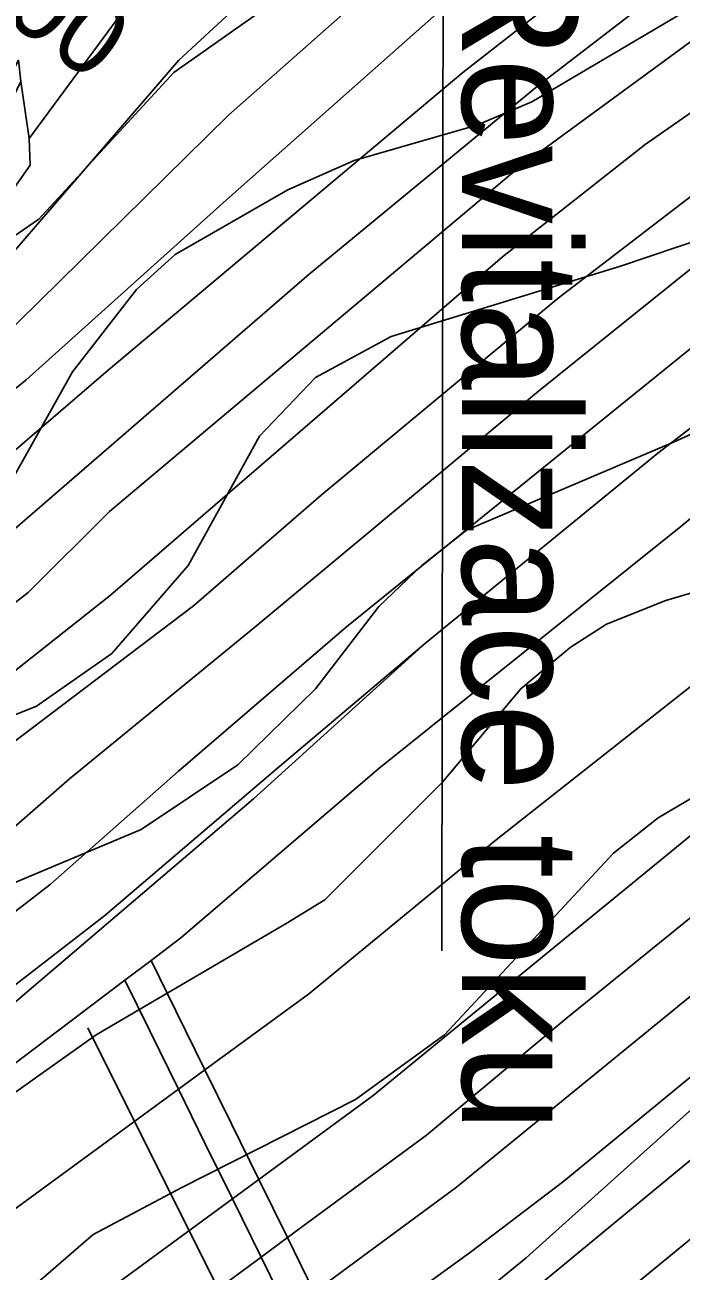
# Model space of a CAD drawing. Extents: x -510989 to -501240, y -1184665 to -1176098.
# Drawn here: x -504147.3 to -504035.5, y -1181001.2 to -1180788.9 of the extents above; entities that cross this region are included whole.
import ezdxf

# ---------------------------------------------------------------- set-up
doc = ezdxf.new("R2010")
doc.units = 0
for name, color, linetype in [('lesni_pozemek', 7, 'Continuous'), ('NAVRH_interakcni_prvky', 7, 'Continuous'), ('NAVRH_revitalizace_toku', 7, 'Continuous'), ('orna_puda', 7, 'Continuous'), ('ostatni_plocha_x_draha', 7, 'Continuous'), ('ostatni_plocha_x_neplodna_puda', 7, 'Continuous'), ('ostatni_plocha_x_ostatni_komunikace', 7, 'Continuous'), ('STAV_zaplavove_uzemi', 7, 'Continuous'), ('trasovani_toku', 7, 'Continuous'), ('trvaly_travni_porost', 7, 'Continuous'), ('vrstevnice_01', 7, 'Continuous'), ('vrstevnice_02', 7, 'Continuous')]:
    doc.layers.add(name, color=color, linetype=linetype)

msp = doc.modelspace()

# ---------------------------------------------------------------- linework, layer by layer
at = {"layer": 'lesni_pozemek'}
msp.add_lwpolyline([(-504146.59, -1180808.25), (-504146.43, -1180812.77), (-504161.74, -1180834.6), (-504163.93, -1180835.58), (-504165.6, -1180835.66), (-504173.41, -1180833.92), (-504171.04, -1180821.75), (-504162.74, -1180820.29), (-504154.97, -1180812.45), (-504147.98, -1180798.54)], close=True, dxfattribs=at)
at = {"layer": 'NAVRH_interakcni_prvky'}
msp.add_line((-504136.59, -1180959.8), (-503930.1, -1181372.79), dxfattribs=at)
at = {"layer": 'NAVRH_revitalizace_toku'}
msp.add_lwpolyline([(-504109.44, -1180725.12), (-504076.04, -1180774.82), (-504076.28, -1180946.66)], dxfattribs=at)
at = {"layer": 'orna_puda'}
for points in [[(-504003.06, -1180851.19), (-503997.9, -1180858.27), (-503991.63, -1180866.87), (-504032.67, -1180900.66), (-504067.03, -1180927.76), (-504098.99, -1180954.07), (-504116.62, -1180966.96), (-504121.58, -1180956.88), (-504125.81, -1180948.29), (-504120.74, -1180944.46), (-504086.99, -1180915.58), (-504035.54, -1180874.36), (-504012.2, -1180855.12), (-504004.15, -1180849.69)], [(-503985.32, -1180875.54), (-503979.17, -1180883.98), (-504004.82, -1180904.5), (-504030.58, -1180924.32), (-504087.98, -1180971.32), (-504107.46, -1180985.6), (-504112.12, -1180976.12), (-504116.62, -1180966.96), (-504098.99, -1180954.07), (-504067.03, -1180927.76), (-504032.67, -1180900.66), (-503991.63, -1180866.87)], [(-503973, -1180892.44), (-503989.88, -1180906.02), (-504016.07, -1180926.56), (-504055.07, -1180958.18), (-504078.9, -1180978.1), (-504102.57, -1180995.53), (-504107.46, -1180985.6), (-504087.98, -1180971.32), (-504030.58, -1180924.32), (-504004.82, -1180904.5), (-503979.17, -1180883.98)], [(-503966.63, -1180901.19), (-504008.33, -1180933.55), (-504073.79, -1180986.95), (-504098.01, -1181004.8), (-504102.57, -1180995.53), (-504078.9, -1180978.1), (-504055.07, -1180958.18), (-504016.07, -1180926.56), (-503989.88, -1180906.02), (-503973, -1180892.44)], [(-503960.43, -1180909.7), (-504000.78, -1180940.94), (-504055.5, -1180985.89), (-504071.36, -1180997.99), (-504093.47, -1181014.02), (-504098.01, -1181004.8), (-504073.79, -1180986.95), (-504008.33, -1180933.55), (-503966.63, -1180901.19)], [(-503954.81, -1180917.4), (-504003.86, -1180957.52), (-504058.93, -1181003.02), (-504088.43, -1181024.26), (-504093.47, -1181014.02), (-504071.36, -1180997.99), (-504055.5, -1180985.89), (-504000.78, -1180940.94), (-503960.43, -1180909.7)], [(-503948.62, -1180925.9), (-504049.89, -1181008.93), (-504083.88, -1181033.5), (-504088.43, -1181024.26), (-504058.93, -1181003.02), (-504003.86, -1180957.52), (-503954.81, -1180917.4)], [(-503942.35, -1180934.5), (-504018.11, -1180996.47), (-504042.59, -1181016.41), (-504079.32, -1181042.77), (-504083.88, -1181033.5), (-504049.89, -1181008.93), (-503948.62, -1180925.9)], [(-504126.03, -1180960.3), (-504121.13, -1180970.26), (-504168.33, -1181004.77), (-504198.56, -1181026.38), (-504204.2, -1181017.86), (-504210.01, -1181009.08), (-504202.07, -1181004.41), (-504179.53, -1180988.91), (-504130.27, -1180951.67)], [(-504116.63, -1180979.41), (-504111.96, -1180988.9), (-504186.96, -1181043.9), (-504192.81, -1181035.06), (-504198.56, -1181026.38), (-504168.33, -1181004.77), (-504121.13, -1180970.26)], [(-504107.07, -1180998.84), (-504180.83, -1181053.16), (-504186.96, -1181043.9), (-504111.96, -1180988.9)], [(-504102.51, -1181008.12), (-504126.66, -1181025.92), (-504175.47, -1181061.24), (-504180.83, -1181053.16), (-504107.07, -1180998.84)]]:
    msp.add_lwpolyline(points, close=True, dxfattribs=at)
at = {"layer": 'ostatni_plocha_x_draha'}
msp.add_lwpolyline([(-504129.8, -1180785.54), (-504146.59, -1180808.25), (-504147.98, -1180798.54), (-504148.41, -1180794.91), (-504156.51, -1180810.97), (-504163.41, -1180818.62), (-504171.59, -1180820.14), (-504187.86, -1180835.2), (-504229.21, -1180863.23), (-504280.57, -1180895.07), (-504347.77, -1180945.57), (-504369.14, -1180962.17)], dxfattribs=at)
at = {"layer": 'ostatni_plocha_x_neplodna_puda'}
msp.add_lwpolyline([(-504012.2, -1180855.12), (-504035.54, -1180874.36), (-504086.99, -1180915.58), (-504120.74, -1180944.46), (-504125.81, -1180948.29), (-504130.27, -1180951.67), (-504179.53, -1180988.91), (-504202.07, -1181004.41), (-504210.01, -1181009.08), (-504212.17, -1181010.46), (-504224.66, -1181017.25), (-504250.37, -1181034.35), (-504290.33, -1181063.53), (-504322.04, -1181085.38), (-504370.81, -1181116.07), (-504215.27, -1181005.68), (-504181, -1180982.68), (-504108.33, -1180920.79), (-504078.99, -1180894.2), (-504062.82, -1180880.95), (-504039.44, -1180861.88), (-504012.57, -1180841.28)], dxfattribs=at)
at = {"layer": 'ostatni_plocha_x_ostatni_komunikace'}
for points in [[(-504125.81, -1180948.29), (-504121.58, -1180956.88), (-504116.62, -1180966.96), (-504121.13, -1180970.26), (-504126.03, -1180960.3), (-504130.27, -1180951.67)], [(-504116.62, -1180966.96), (-504112.12, -1180976.12), (-504107.46, -1180985.6), (-504111.96, -1180988.9), (-504116.63, -1180979.41), (-504121.13, -1180970.26)], [(-504107.46, -1180985.6), (-504102.57, -1180995.53), (-504107.07, -1180998.84), (-504111.96, -1180988.9)], [(-504102.57, -1180995.53), (-504098.01, -1181004.8), (-504102.51, -1181008.12), (-504107.07, -1180998.84)]]:
    msp.add_lwpolyline(points, close=True, dxfattribs=at)
at = {"layer": 'STAV_zaplavove_uzemi'}
for points in [[(-504540.1, -1180857.4), (-504577.6, -1180869.9), (-504578.56, -1180860.28), (-504550.67, -1180843.94), (-504523.75, -1180837.2), (-504478.55, -1180823.74), (-504444.9, -1180804.51), (-504446.82, -1180793.93), (-504446.82, -1180779.51), (-504445.86, -1180755.47), (-504441.05, -1180745.85), (-504426.63, -1180754.51), (-504417.97, -1180766.04), (-504413.17, -1180777.58), (-504398.74, -1180788.16), (-504367.97, -1180786.24), (-504329.51, -1180770.85), (-504283.35, -1180754.51), (-504262.2, -1180724.7), (-504238.16, -1180694.89), (-504218.92, -1180663.15), (-504185.27, -1180631.42), (-504166.04, -1180606.42), (-504143.92, -1180591.03), (-504113.15, -1180572.76), (-504085.26, -1180570.84), (-504067.95, -1180564.11), (-504042.95, -1180584.3), (-504041.99, -1180609.3), (-504034.29, -1180620.84), (-504019.87, -1180632.38), (-503985.25, -1180627.57), (-503970.83, -1180622.77), (-503966.98, -1180607.38), (-503969.87, -1180574.69), (-503950.64, -1180559.3), (-503899.67, -1180566.99), (-503832.36, -1180592), (-503773.38, -1180619.38), (-503737.54, -1180645.61), (-503699.95, -1180679.7), (-503682.47, -1180704.18), (-503669.35, -1180719.04), (-503664.11, -1180725.16), (-503685.09, -1180722.54), (-503689.46, -1180721.66), (-503691.21, -1180741.77), (-503665.86, -1180776.74), (-503654.49, -1180807.33), (-503622.15, -1180837.93), (-503605.54, -1180857.16), (-503581.94, -1180873.77), (-503569.7, -1180887.76), (-503551.34, -1180899.12), (-503533.86, -1180905.24), (-503519.87, -1180914.86), (-503521.62, -1180886.01), (-503509.38, -1180869.4), (-503486.65, -1180862.41), (-503463.92, -1180863.28), (-503442.94, -1180864.15), (-503421.09, -1180871.15), (-503407.1, -1180879.02), (-503403.6, -1180885.13), (-503432.45, -1180912.23), (-503450.81, -1180934.96), (-503458.68, -1180948.07), (-503460.51, -1180958), (-503445.13, -1180968.57), (-503429.74, -1180958.96), (-503410.51, -1180930.11), (-503389.35, -1180907.03), (-503369.16, -1180886.84), (-503347.04, -1180874.34), (-503333.58, -1180868.57), (-503300.89, -1180867.61), (-503271.08, -1180854.15), (-503218.19, -1180816.64), (-503177.8, -1180772.41), (-503136.45, -1180737.79), (-503127.8, -1180727.21), (-503108.57, -1180722.41), (-503094.14, -1180728.18), (-503074.91, -1180728.18), (-503051.83, -1180714.71), (-503035.48, -1180702.21), (-503022.02, -1180736.83), (-503014.33, -1180767.6), (-503006.64, -1180784.91), (-502997.02, -1180789.72), (-502932.59, -1180779.14)], [(-503691.1, -1180709.63), (-503698.14, -1180689.92), (-503726.29, -1180661.77), (-503758.67, -1180635.02), (-503793.87, -1180613.9), (-503848.78, -1180591.37), (-503885.38, -1180575.88), (-503937.22, -1180564.11), (-503952.58, -1180564.11), (-503964.1, -1180580.75), (-503962.82, -1180602.51), (-503964.1, -1180625.54), (-503990.97, -1180635.78), (-504028.09, -1180635.78), (-504080.57, -1180656.26), (-504118.96, -1180675.46), (-504153.52, -1180702.34), (-504177.84, -1180745.85), (-504193.2, -1180768.89), (-504226.47, -1180789.37), (-504318.63, -1180820.09), (-504383.9, -1180844.41), (-504463.25, -1180867.44), (-504524.69, -1180885.36), (-504582.26, -1180902.78), (-504631.98, -1180942.98), (-504690.15, -1180991.64), (-504735.64, -1181042.41), (-504756.79, -1181076.26), (-504777.95, -1181112.22)], [(-504594.17, -1181642.09), (-504629.77, -1181535.28), (-504650.39, -1181443.46), (-504674.75, -1181355.39), (-504706.6, -1181265.44), (-504719.72, -1181182.99), (-504747.83, -1181113.66), (-504727.29, -1181064.42), (-504683.65, -1181020.77), (-504624.52, -1180967.28), (-504575.24, -1180927.85), (-504544.27, -1180915.18), (-504445.72, -1180881.39), (-504404.89, -1180867.31), (-504292.26, -1180829.3), (-504179.63, -1180791.29), (-504099.38, -1180734.98), (-504020.54, -1180698.37), (-503957.18, -1180675.84), (-503893.83, -1180664.58), (-503865.67, -1180678.66), (-503817.8, -1180689.92), (-503788.24, -1180689.92), (-503764.3, -1180695.55), (-503736.15, -1180687.11), (-503717.85, -1180698.37), (-503716.44, -1180708.23)], [(-502250.32, -1184002.61), (-502355.07, -1183875.41), (-502442.37, -1183790.61), (-502477.29, -1183700.82), (-502532.16, -1183578.61), (-502567.08, -1183448.91), (-502626.05, -1183402.34), (-502705.41, -1183380.59), (-502814.2, -1183349.87), (-502882.03, -1183297.39), (-502931.95, -1183237.24), (-503042.02, -1183107.97), (-503139.64, -1183018.94), (-503222.14, -1182957.59), (-503308.56, -1182839.96), (-503316.24, -1182784.92), (-503330.32, -1182756.77), (-503348.24, -1182719.65), (-503334.16, -1182651.82), (-503323.92, -1182595.5), (-503313.68, -1182526.39), (-503294.1, -1182480.5), (-503251.86, -1182396.03), (-503229.34, -1182314.37), (-503216.1, -1182227.15), (-503242.43, -1182174.5), (-503271.86, -1182129.59), (-503287.34, -1182081.58), (-503343.88, -1182028.1), (-503361.79, -1182008.91), (-503396.35, -1181952.59), (-503442.43, -1181933.39), (-503497.46, -1181888.6), (-503525.62, -1181860.44), (-503528.18, -1181837.4), (-503548.66, -1181767.01), (-503558.9, -1181729.89), (-503576.82, -1181682.53), (-503578.1, -1181621.1), (-503567.86, -1181572.46), (-503552.5, -1181536.63), (-503538.04, -1181458.36), (-503518.33, -1181411.9), (-503509.88, -1181341.51), (-503497.21, -1181207.63), (-503499.77, -1181097.56), (-503498.02, -1181031.35), (-503510.82, -1180970.85), (-503549.22, -1180952.23), (-503571.32, -1180940.6), (-503605.07, -1180937.11), (-503651.61, -1180939.44), (-503671.39, -1180917.33), (-503679.53, -1180892.89), (-503713.27, -1180871.95), (-503727.24, -1180859.15), (-503734.22, -1180833.55), (-503728.4, -1180799.81), (-503741.2, -1180770.72), (-503722.82, -1180725.17), (-503721.54, -1180703.41), (-503731.78, -1180697.01), (-503767.61, -1180699.57), (-503790.65, -1180697.01), (-503817.53, -1180697.01), (-503861.04, -1180686.77), (-503889.2, -1180675.25), (-503900.72, -1180668.85), (-503953.2, -1180679.09), (-503997.99, -1180697.01), (-504063.27, -1180722.61), (-504109.34, -1180749.49), (-504142.62, -1180776.36), (-504177.18, -1180796.84), (-504211.73, -1180817.32), (-504414.98, -1180961.5), (-504472.7, -1180998.11), (-504544.51, -1181068.5), (-504600.82, -1181143.12), (-504621.94, -1181196.62), (-504641.65, -1181267.01), (-504660.25, -1181350.62), (-504634.7, -1181398.32), (-504617.66, -1181447.72), (-504600.62, -1181492.01), (-504587, -1181548.23), (-504592.11, -1181628.29), (-504569.96, -1181682.81), (-504568.26, -1181664.07), (-504554.63, -1181621.48), (-504547.82, -1181597.63)]]:
    msp.add_spline(points, degree=3, dxfattribs=at)
at = {"layer": 'trvaly_travni_porost'}
msp.add_lwpolyline([(-504025.85, -1180738.05), (-504051.42, -1180752.99), (-504085.38, -1180780.15), (-504112.62, -1180804.26), (-504152.15, -1180843.13), (-504236.98, -1180902.15), (-504241.98, -1180905.35), (-504242.61, -1180905.75), (-504249.75, -1180892.94), (-504213.15, -1180871.88), (-504153.31, -1180832.27), (-504121.06, -1180794.88), (-504085.68, -1180762.21), (-504056.35, -1180739.54), (-504028.51, -1180731.08)], close=True, dxfattribs=at)
for points in [[(-504596.43, -1181205.96), (-504573.87, -1181188.07), (-504536.94, -1181159.12), (-504521.66, -1181142.49), (-504514.87, -1181135.39), (-504510.68, -1181130.94), (-504460.74, -1181074.39), (-504436.22, -1181056.93), (-504433.45, -1181062.4), (-504426.31, -1181058.78), (-504429.62, -1181052.24), (-504424.98, -1181048.93), (-504400.92, -1181030.28), (-504367.54, -1181008.35), (-504336.51, -1180990.37), (-504249.1, -1180935.08), (-504233.44, -1180925.55), (-504166.07, -1180876.01), (-504133.12, -1180847.74), (-504072.71, -1180797.01), (-504042.72, -1180773.54), (-504004.99, -1180751.36)], [(-504085.68, -1180762.21), (-504121.06, -1180794.88), (-504153.31, -1180832.27)], [(-504005.62, -1180763.69), (-504037.66, -1180782.1), (-504059.99, -1180799.35), (-504098.85, -1180831.37), (-504155.36, -1180880.21), (-504201.89, -1180913.93), (-504219.97, -1180927.65), (-504246.12, -1180946.46), (-504247.41, -1180944.93), (-504299.26, -1180980.16), (-504327.13, -1180998.37), (-504392.38, -1181038.85), (-504415.43, -1181055.37), (-504435.85, -1181070.87), (-504449.89, -1181081.28), (-504474.95, -1181108.67), (-504496.82, -1181131.03), (-504528.81, -1181164.62), (-504563.03, -1181194.5), (-504604.19, -1181228.04)], [(-504604.19, -1181228.04), (-504563.03, -1181194.5), (-504528.81, -1181164.62), (-504496.82, -1181131.03), (-504474.95, -1181108.67), (-504449.89, -1181081.28), (-504435.85, -1181070.87), (-504415.43, -1181055.37), (-504392.38, -1181038.85), (-504327.13, -1180998.37), (-504299.26, -1180980.16), (-504247.41, -1180944.93), (-504246.12, -1180946.46), (-504219.97, -1180927.65), (-504201.89, -1180913.93), (-504155.36, -1180880.21), (-504098.85, -1180831.37), (-504059.99, -1180799.35), (-504037.66, -1180782.1), (-504005.62, -1180763.69)], [(-504042.72, -1180773.54), (-504072.71, -1180797.01), (-504133.12, -1180847.74), (-504166.07, -1180876.01), (-504233.44, -1180925.55), (-504249.1, -1180935.08), (-504336.51, -1180990.37), (-504367.54, -1181008.35), (-504400.92, -1181030.28)], [(-504383.35, -1180992.46), (-504317.95, -1180952.62), (-504267.38, -1180921.58), (-504249.37, -1180910.07), (-504242.61, -1180905.75), (-504241.98, -1180905.35), (-504236.98, -1180902.15), (-504152.15, -1180843.13), (-504112.62, -1180804.26), (-504085.38, -1180780.15)], [(-504074.66, -1180784.82), (-504112.97, -1180818.7), (-504147.16, -1180849.42), (-504179.15, -1180875.13), (-504225.24, -1180905.81), (-504263.58, -1180931.33), (-504348.52, -1180984.65), (-504378.09, -1181000.62)], [(-504378.09, -1181000.62), (-504348.52, -1180984.65), (-504263.58, -1180931.33), (-504225.24, -1180905.81), (-504179.15, -1180875.13), (-504147.16, -1180849.42), (-504112.97, -1180818.7), (-504074.66, -1180784.82)], [(-504161.74, -1180834.6), (-504146.43, -1180812.77), (-504146.59, -1180808.25), (-504129.8, -1180785.54)], [(-504030.03, -1180788.94), (-504063.16, -1180813.21), (-504132.91, -1180871.82), (-504146.77, -1180885.62), (-504181.8, -1180912.75), (-504226.87, -1180947.42), (-504239.55, -1180954.85), (-504241.32, -1180952.83), (-504306.08, -1180998.02), (-504325.39, -1181011.85), (-504349.77, -1181026.71), (-504384.85, -1181046.46), (-504446.15, -1181089.21), (-504471.78, -1181118.94), (-504492.53, -1181138.89), (-504515.34, -1181164.27), (-504525.27, -1181175.66), (-504549.94, -1181198.88), (-504569.79, -1181215.18)], [(-504569.79, -1181215.18), (-504549.94, -1181198.88), (-504525.27, -1181175.66), (-504515.34, -1181164.27), (-504492.53, -1181138.89), (-504471.78, -1181118.94), (-504446.15, -1181089.21), (-504384.85, -1181046.46), (-504349.77, -1181026.71), (-504325.39, -1181011.85), (-504306.08, -1180998.02), (-504241.32, -1180952.83), (-504239.55, -1180954.85), (-504226.87, -1180947.42), (-504181.8, -1180912.75), (-504146.77, -1180885.62), (-504132.91, -1180871.82), (-504063.16, -1180813.21), (-504030.03, -1180788.94)], [(-504022.36, -1180795.88), (-504041.62, -1180809.25), (-504065.91, -1180828.39), (-504132.7, -1180886.07), (-504162.2, -1180909.35), (-504208.32, -1180945.96), (-504221.24, -1180956.37), (-504233.11, -1180963.64), (-504234.32, -1180962.02), (-504286.66, -1180995.73), (-504318.65, -1181020.3), (-504381.72, -1181056.44), (-504396.9, -1181067.91), (-504402.18, -1181071.26), (-504429.44, -1181095.21), (-504459.3, -1181128.8), (-504498.64, -1181167.33), (-504513.47, -1181182.31), (-504533.73, -1181200.72), (-504590.2, -1181246.22)], [(-504590.2, -1181246.22), (-504533.73, -1181200.72), (-504513.47, -1181182.31), (-504498.64, -1181167.33), (-504459.3, -1181128.8), (-504429.44, -1181095.21), (-504402.18, -1181071.26), (-504396.9, -1181067.91), (-504381.72, -1181056.44), (-504318.65, -1181020.3), (-504286.66, -1180995.73), (-504234.32, -1180962.02), (-504233.11, -1180963.64), (-504221.24, -1180956.37), (-504208.32, -1180945.96), (-504162.2, -1180909.35), (-504132.7, -1180886.07), (-504065.91, -1180828.39), (-504041.62, -1180809.25), (-504022.36, -1180795.88)], [(-504023.05, -1180809.84), (-504056.44, -1180835.48), (-504096.85, -1180869.02), (-504118.6, -1180887.88), (-504150, -1180911.7), (-504181.44, -1180939.02), (-504210.07, -1180960.88), (-504237.88, -1180978.13), (-504288.48, -1181013.23), (-504314.75, -1181032), (-504351.15, -1181054.13), (-504370.8, -1181064.99), (-504400.75, -1181084.29), (-504420.82, -1181102.4), (-504454.7, -1181137.74), (-504495.6, -1181177.92), (-504532.27, -1181211.85)], [(-504532.27, -1181211.85), (-504495.6, -1181177.92), (-504454.7, -1181137.74), (-504420.82, -1181102.4), (-504400.75, -1181084.29), (-504370.8, -1181064.99), (-504351.15, -1181054.13), (-504314.75, -1181032), (-504288.48, -1181013.23), (-504237.88, -1180978.13), (-504210.07, -1180960.88), (-504181.44, -1180939.02), (-504150, -1180911.7), (-504118.6, -1180887.88), (-504096.85, -1180869.02), (-504056.44, -1180835.48), (-504023.05, -1180809.84)], [(-504021.35, -1180820.39), (-504059.78, -1180851.29), (-504108.15, -1180891.53), (-504139.7, -1180917.37), (-504161.39, -1180936.27), (-504191.9, -1180959.2), (-504210.71, -1180972.98), (-504246.88, -1180997.05), (-504272.45, -1181013.5), (-504307.94, -1181039.54), (-504325.77, -1181052.01), (-504355.69, -1181069.54), (-504392.02, -1181091.4), (-504417.49, -1181112.42), (-504458.63, -1181154.82), (-504510.84, -1181206.27)], [(-504510.84, -1181206.27), (-504458.63, -1181154.82), (-504417.49, -1181112.42), (-504392.02, -1181091.4), (-504355.69, -1181069.54), (-504325.77, -1181052.01), (-504307.94, -1181039.54), (-504272.45, -1181013.5), (-504246.88, -1180997.05), (-504210.71, -1180972.98), (-504191.9, -1180959.2), (-504161.39, -1180936.27), (-504139.7, -1180917.37), (-504108.15, -1180891.53), (-504059.78, -1180851.29), (-504021.35, -1180820.39)], [(-504019.14, -1180832.12), (-504092.51, -1180891.45), (-504121.12, -1180916.03), (-504143.01, -1180935.34), (-504181.4, -1180965.03), (-504196.06, -1180976.43), (-504221.56, -1180993.36), (-504264.36, -1181020.86), (-504297.57, -1181046.25), (-504317.63, -1181059.77), (-504383.12, -1181098.46), (-504408.62, -1181118.26), (-504434.29, -1181144.13), (-504459.96, -1181169.1), (-504494.59, -1181204.37)], [(-504494.59, -1181204.37), (-504459.96, -1181169.1), (-504434.29, -1181144.13), (-504408.62, -1181118.26), (-504383.12, -1181098.46), (-504317.63, -1181059.77), (-504297.57, -1181046.25), (-504264.36, -1181020.86), (-504221.56, -1180993.36), (-504196.06, -1180976.43), (-504181.4, -1180965.03), (-504143.01, -1180935.34), (-504121.12, -1180916.03), (-504092.51, -1180891.45), (-504019.14, -1180832.12)], [(-504012.57, -1180841.28), (-504039.44, -1180861.88), (-504062.82, -1180880.95), (-504078.99, -1180894.2), (-504104.63, -1180915.8), (-504133.69, -1180940.65), (-504180.33, -1180976.71), (-504209.73, -1180998.17), (-504256.61, -1181026.15), (-504303.71, -1181060.3), (-504370.97, -1181102.77), (-504377.93, -1181106.53), (-504403.66, -1181126.85), (-504448.06, -1181171.68), (-504495.86, -1181220.47)], [(-504495.86, -1181220.47), (-504448.06, -1181171.68), (-504403.66, -1181126.85), (-504377.93, -1181106.53), (-504370.97, -1181102.77), (-504303.71, -1181060.3), (-504256.61, -1181026.15), (-504209.73, -1180998.17), (-504180.33, -1180976.71), (-504133.69, -1180940.65), (-504104.63, -1180915.8), (-504078.99, -1180894.2), (-504108.33, -1180920.79), (-504181, -1180982.68), (-504215.27, -1181005.68), (-504370.81, -1181116.07), (-504391.68, -1181132.29), (-504423.02, -1181162.44), (-504424.62, -1181164.03), (-504503.21, -1181243.83)]]:
    msp.add_lwpolyline(points, dxfattribs=at)
at = {"layer": 'vrstevnice_01'}
for points in [[(-504045.31, -1180743), (-504121.91, -1180797), (-504144.91, -1180822), (-504149.31, -1180825), (-504157.91, -1180836), (-504161.59, -1180845), (-504169.31, -1180859), (-504177.5, -1180870), (-504183.31, -1180875), (-504195.41, -1180882), (-504208, -1180887), (-504214.19, -1180890), (-504226.19, -1180898), (-504241.19, -1180913), (-504250.31, -1180924), (-504260.09, -1180934), (-504272.31, -1180942), (-504281.81, -1180946), (-504295.81, -1180949), (-504315.19, -1180951), (-504351.81, -1180962), (-504359.59, -1180964), (-504364.59, -1180963), (-504468.09, -1181027)], [(-504397.19, -1181052), (-504352.81, -1181047), (-504338.81, -1181041), (-504326.81, -1181034), (-504292.81, -1181007), (-504284.41, -1181002), (-504266.59, -1180993), (-504236.91, -1180986), (-504225.59, -1180981), (-504207.91, -1180965), (-504191.09, -1180936), (-504180.5, -1180923), (-504167.81, -1180914), (-504145.31, -1180905), (-504132.5, -1180896), (-504119.5, -1180881), (-504107.31, -1180859), (-504097.81, -1180849), (-504084.91, -1180842), (-504045.81, -1180830), (-504031, -1180825)], [(-504188.5, -1181013), (-504175.5, -1180995), (-504161.81, -1180982), (-504155.81, -1180977), (-504150.69, -1180972), (-504135.19, -1180961), (-504102.81, -1180942), (-504096.19, -1180938), (-504076.19, -1180918), (-504062.81, -1180902), (-504054.41, -1180895), (-504048.19, -1180891), (-504038.09, -1180887), (-504017.91, -1180881)], [(-504030.69, -1180971), (-504061.91, -1180999), (-504068.09, -1181004), (-504077.41, -1181008), (-504103.19, -1181018), (-504114.81, -1181027), (-504130.5, -1181045), (-504149.91, -1181063), (-504169.59, -1181074), (-504180.91, -1181079), (-504205, -1181085), (-504226.81, -1181094), (-504243.69, -1181103), (-504277.5, -1181128), (-504307.69, -1181143), (-504334.81, -1181159), (-504343.81, -1181166), (-504356.41, -1181179), (-504361, -1181188), (-504368.81, -1181211)]]:
    msp.add_lwpolyline(points, dxfattribs=at)
at = {"layer": 'vrstevnice_02'}
for points in [[(-504387.5, -1181021), (-504355.31, -1181016), (-504345.81, -1181013), (-504337, -1181007), (-504314.69, -1180990), (-504303.09, -1180982), (-504254.59, -1180961), (-504242.31, -1180954), (-504236.81, -1180949), (-504232.19, -1180944), (-504218.59, -1180922), (-504210.59, -1180912), (-504196.5, -1180901), (-504172.81, -1180890), (-504159.5, -1180880), (-504150.41, -1180868), (-504139.19, -1180848), (-504128.31, -1180834), (-504121.69, -1180828), (-504102.5, -1180817), (-504091.19, -1180812), (-504070.31, -1180806), (-504060.91, -1180802), (-504015.31, -1180775)], [(-504021.41, -1180853), (-504036.81, -1180860), (-504072.09, -1180875), (-504079.69, -1180881), (-504087, -1180888), (-504097.81, -1180902), (-504111, -1180915), (-504127.5, -1180926), (-504151.31, -1180936), (-504168.41, -1180947), (-504178.59, -1180960), (-504188.5, -1180980), (-504194.81, -1180990), (-504202, -1180999), (-504207.81, -1181003)], [(-504423.81, -1181236), (-504400.81, -1181193), (-504386.31, -1181156), (-504382.91, -1181150), (-504378.31, -1181144), (-504370.19, -1181137), (-504354.19, -1181126), (-504339.09, -1181119), (-504305.19, -1181104), (-504296.31, -1181099), (-504274.19, -1181083), (-504244.09, -1181066), (-504230.59, -1181060), (-504200.59, -1181051), (-504186.91, -1181043), (-504173.09, -1181032), (-504148.41, -1181006), (-504135.69, -1180995), (-504120.59, -1180987), (-504091, -1180972), (-504075.81, -1180961), (-504047, -1180930), (-504039.41, -1180924), (-504025.81, -1180916)]]:
    msp.add_lwpolyline(points, dxfattribs=at)

# ---------------------------------------------------------------- texts
at = {"layer": 'NAVRH_revitalizace_toku'}
msp.add_text('Revitalizace toku', height=20, rotation=270, dxfattribs=at).set_placement((-504072.81, -1180775.27))
at = {"layer": 'trasovani_toku'}
msp.add_text('1,100', height=13, rotation=323.9612, dxfattribs=at).set_placement((-504171.01, -1180773.24))

doc.saveas('drawing.dxf')
